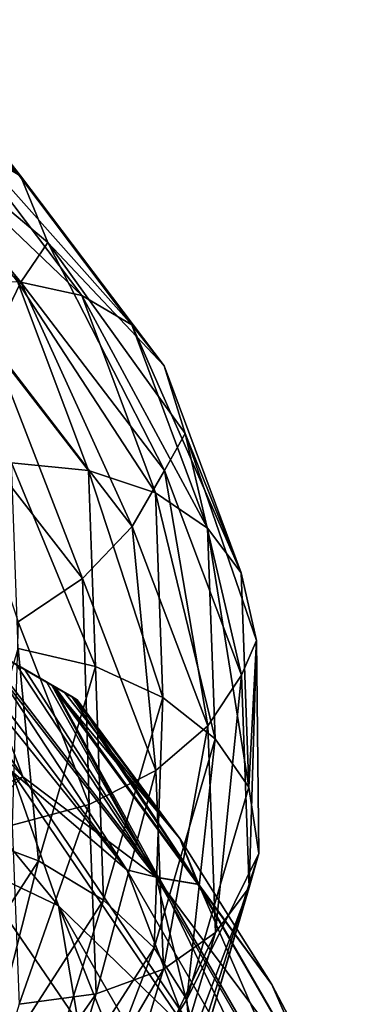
# Model space of a CAD drawing. Header units: metres. Extents: x -40 to 117, y -433 to 89.
# Tile 286 of 656: x 16.61 to 19.83, y -59.19 to -49.64. Entities that reach past the tile are written whole.
import ezdxf

# ---------------------------------------------------------------- set-up
doc = ezdxf.new("R2010")
doc.units = ezdxf.units.M
doc.layers.add('solid_506114_24501146', color=7, linetype='CONTINUOUS')
doc.layers.add('solid_506114_24501146_02', color=7, linetype='CONTINUOUS')

msp = doc.modelspace()

# ---------------------------------------------------------------- linework, layer by layer
at = {"layer": 'solid_506114_24501146'}
for points in [[(17.164658, -56.238659, 318.742645), (3.335342, -48.254299, 318.742645), (3.335342, -48.254299, 336.208344)], [(17.135338, -56.221733, 318.47168), (3.364666, -48.271229, 318.47168), (3.335342, -48.254299, 318.742645)], [(17.164658, -56.238659, 318.742645), (17.135338, -56.221733, 318.47168), (3.335342, -48.254299, 318.742645)], [(17.164658, -56.238659, 336.208344), (3.335342, -48.254299, 336.208344), (3.388079, -48.284748, 336.763184)], [(17.164658, -56.238659, 336.208344), (17.164658, -56.238659, 318.742645), (3.335342, -48.254299, 336.208344)], [(17.041794, -56.167725, 318.191376), (3.458213, -48.325241, 318.191345), (3.364666, -48.271229, 318.47168)], [(17.135338, -56.221733, 318.47168), (17.041794, -56.167725, 318.191376), (3.364666, -48.271229, 318.47168)], [(17.111921, -56.20821, 336.763184), (3.388079, -48.284748, 336.763184), (3.552455, -48.37965, 337.325684)], [(17.111921, -56.20821, 336.763184), (17.164658, -56.238659, 336.208344), (3.388079, -48.284748, 336.763184)], [(16.918766, -56.096691, 317.969025), (3.581235, -48.396267, 317.968994), (3.458213, -48.325241, 318.191345)], [(17.041794, -56.167725, 318.191376), (16.918766, -56.096691, 317.969025), (3.458213, -48.325241, 318.191345)], [(16.947544, -56.113308, 337.325684), (3.552455, -48.37965, 337.325684), (3.567774, -48.388493, 337.363647)], [(16.947544, -56.113308, 337.325684), (17.111921, -56.20821, 336.763184), (3.552455, -48.37965, 337.325684)], [(16.932226, -56.104465, 337.363647), (3.567774, -48.388493, 337.363647), (3.84762, -48.550064, 337.901031)], [(16.932226, -56.104465, 337.363647), (16.947544, -56.113308, 337.325684), (3.567774, -48.388493, 337.363647)], [(16.865589, -56.06599, 317.892548), (3.63441, -48.426968, 317.892548), (3.581235, -48.396267, 317.968994)], [(16.918766, -56.096691, 317.969025), (16.865589, -56.06599, 317.892548), (3.581235, -48.396267, 317.968994)], [(16.865589, -56.06599, 317.892548), (16.574944, -55.898186, 317.571838), (3.63441, -48.426968, 317.892548)], [(16.65238, -55.942894, 337.901031), (3.84762, -48.550064, 337.901031), (4.306782, -48.815163, 338.488617)], [(16.65238, -55.942894, 337.901031), (16.932226, -56.104465, 337.363647), (3.84762, -48.550064, 337.901031)]]:
    msp.add_3dface(points, dxfattribs=at)
at = {"layer": 'solid_506114_24501146_02'}
for points in [[(17.143551, -48.230339, 913.527588), (16.845982, -48.512077, 914.095276), (15.07518, -50.49157, 911.711243)], [(15.341471, -50.259682, 911.11676), (17.143551, -48.230339, 913.527588), (15.07518, -50.49157, 911.711243)], [(15.863836, -49.497654, 911.053406), (17.143551, -48.230339, 913.527588), (15.341471, -50.259682, 911.11676)], [(16.845982, -48.512077, 914.095276), (16.38579, -48.674187, 914.631958), (14.663363, -50.582306, 912.294312)], [(15.07518, -50.49157, 911.711243), (16.845982, -48.512077, 914.095276), (14.663363, -50.582306, 912.294312)], [(16.65238, -55.942894, 337.901031), (4.306782, -48.815163, 338.488617), (16.193218, -55.677799, 338.488617)], [(14.368992, -49.214844, 943.875977), (14.624224, -49.554714, 944.502197), (16.614756, -51.157642, 941.908752)], [(16.324785, -50.790035, 941.325012), (14.368992, -49.214844, 943.875977), (16.614756, -51.157642, 941.908752)], [(16.614756, -51.157642, 941.908752), (14.624224, -49.554714, 944.502197), (14.947579, -50.182678, 944.812378)], [(14.947579, -50.182678, 944.812378), (14.625812, -50.605053, 945.525696), (16.61656, -52.19022, 942.920959)], [(16.881065, -51.806412, 942.191528), (14.947579, -50.182678, 944.812378), (16.61656, -52.19022, 942.920959)], [(16.614756, -51.157642, 941.908752), (14.947579, -50.182678, 944.812378), (16.881065, -51.806412, 942.191528)], [(15.302501, -50.500641, 940.257263), (15.877458, -50.56216, 940.757629), (17.209747, -52.320412, 938.062927)], [(16.586546, -52.1838, 937.646912), (15.302501, -50.500641, 940.257263), (17.209747, -52.320412, 938.062927)], [(15.877458, -50.56216, 940.757629), (16.324785, -50.790035, 941.325012), (17.694611, -52.603153, 938.562256)], [(17.209747, -52.320412, 938.062927), (15.877458, -50.56216, 940.757629), (17.694611, -52.603153, 938.562256)], [(16.61656, -52.19022, 942.920959), (14.625812, -50.605053, 945.525696), (16.328136, -52.781601, 943.277222)], [(16.324785, -50.790035, 941.325012), (16.614756, -51.157642, 941.908752), (18.008913, -53.00201, 939.09906)], [(17.694611, -52.603153, 938.562256), (16.324785, -50.790035, 941.325012), (18.008913, -53.00201, 939.09906)], [(18.008913, -53.00201, 939.09906), (16.614756, -51.157642, 941.908752), (16.881065, -51.806412, 942.191528)], [(16.881065, -51.806412, 942.191528), (16.61656, -52.19022, 942.920959), (18.010868, -54.01535, 940.098267)], [(18.213068, -53.656738, 939.370605), (16.881065, -51.806412, 942.191528), (18.010868, -54.01535, 940.098267)], [(18.008913, -53.00201, 939.09906), (16.881065, -51.806412, 942.191528), (18.213068, -53.656738, 939.370605)], [(15.86914, -52.206154, 937.348328), (16.586546, -52.1838, 937.646912), (17.274624, -54.016273, 934.916687)], [(16.527458, -53.942398, 934.718079), (15.86914, -52.206154, 937.348328), (17.274624, -54.016273, 934.916687)], [(16.61656, -52.19022, 942.920959), (16.328136, -52.781601, 943.277222), (17.698244, -54.558121, 940.48999)], [(16.586546, -52.1838, 937.646912), (17.209747, -52.320412, 938.062927), (17.923679, -54.233299, 935.24353)], [(17.274624, -54.016273, 934.916687), (16.586546, -52.1838, 937.646912), (17.923679, -54.233299, 935.24353)], [(18.010868, -54.01535, 940.098267), (16.61656, -52.19022, 942.920959), (17.698244, -54.558121, 940.48999)], [(17.209747, -52.320412, 938.062927), (17.694611, -52.603153, 938.562256), (18.428656, -54.574883, 935.670959)], [(17.923679, -54.233299, 935.24353), (17.209747, -52.320412, 938.062927), (18.428656, -54.574883, 935.670959)], [(17.694611, -52.603153, 938.562256), (18.008913, -53.00201, 939.09906), (18.755999, -55.007355, 936.157959)], [(18.428656, -54.574883, 935.670959), (17.694611, -52.603153, 938.562256), (18.755999, -55.007355, 936.157959)], [(16.328136, -52.781601, 943.277222), (15.882092, -53.354107, 943.494324), (17.214771, -55.062176, 940.766479)], [(17.698244, -54.558121, 940.48999), (16.328136, -52.781601, 943.277222), (17.214771, -55.062176, 940.766479)], [(18.755999, -55.007355, 936.157959), (18.008913, -53.00201, 939.09906), (18.213068, -53.656738, 939.370605)], [(17.214771, -55.062176, 940.766479), (15.882092, -53.354107, 943.494324), (16.592657, -55.481136, 940.898254)], [(18.213068, -53.656738, 939.370605), (18.010868, -54.01535, 940.098267), (18.758036, -56.000561, 937.143127)], [(18.903938, -55.663113, 936.419983), (18.213068, -53.656738, 939.370605), (18.758036, -56.000561, 937.143127)], [(18.755999, -55.007355, 936.157959), (18.213068, -53.656738, 939.370605), (18.903938, -55.663113, 936.419983)], [(16.527458, -53.942398, 934.718079), (17.274624, -54.016273, 934.916687), (17.343277, -55.915756, 932.149658)], [(16.593142, -55.742847, 932.052673), (16.527458, -53.942398, 934.718079), (17.343277, -55.915756, 932.149658)], [(17.274624, -54.016273, 934.916687), (17.923679, -54.233299, 935.24353), (17.994911, -56.215588, 932.385986)], [(17.343277, -55.915756, 932.149658), (17.274624, -54.016273, 934.916687), (17.994911, -56.215588, 932.385986)], [(18.010868, -54.01535, 940.098267), (17.698244, -54.558121, 940.48999), (18.432442, -56.49155, 937.572083)], [(18.758036, -56.000561, 937.143127), (18.010868, -54.01535, 940.098267), (18.432442, -56.49155, 937.572083)], [(17.923679, -54.233299, 935.24353), (18.428656, -54.574883, 935.670959), (18.501894, -56.617813, 932.740234)], [(17.994911, -56.215588, 932.385986), (17.923679, -54.233299, 935.24353), (18.501894, -56.617813, 932.740234)], [(17.698244, -54.558121, 940.48999), (17.214771, -55.062176, 940.766479), (17.928913, -56.922558, 937.911011)], [(18.432442, -56.49155, 937.572083), (17.698244, -54.558121, 940.48999), (17.928913, -56.922558, 937.911011)], [(18.428656, -54.574883, 935.670959), (18.755999, -55.007355, 936.157959), (18.830538, -57.085011, 933.176514)], [(18.501894, -56.617813, 932.740234), (18.428656, -54.574883, 935.670959), (18.830538, -57.085011, 933.176514)], [(14.65399, -54.789124, 316.621307), (16.63608, -56.986507, 316.621307), (12.473489, -58.628899, 312.378693)], [(15.507595, -55.281952, 316.91629), (16.63608, -56.986507, 316.621307), (14.65399, -54.789124, 316.621307)], [(17.214771, -55.062176, 940.766479), (16.592657, -55.481136, 940.898254), (17.280991, -57.252365, 938.126526)], [(17.928913, -56.922558, 937.911011), (17.214771, -55.062176, 940.766479), (17.280991, -57.252365, 938.126526)], [(18.830538, -57.085011, 933.176514), (18.755999, -55.007355, 936.157959), (18.903938, -55.663113, 936.419983)], [(16.137239, -55.645477, 317.242004), (16.63608, -56.986507, 316.621307), (15.507595, -55.281952, 316.91629)], [(15.828532, -55.467247, 338.768433), (15.577669, -55.322411, 338.895752), (17.645811, -57.888683, 338.896912)], [(16.527483, -56.929325, 339.220978), (17.645811, -57.888683, 338.896912), (15.577669, -55.322411, 338.895752)], [(15.828532, -55.467247, 338.768433), (17.645811, -57.888683, 338.896912), (16.193218, -55.677799, 338.488617)], [(17.280991, -57.252365, 938.126526), (16.592657, -55.481136, 940.898254), (16.534424, -57.452778, 938.199951)], [(14.828182, -55.617859, 339.428619), (16.118193, -57.824459, 339.5), (16.981445, -58.237709, 339.428619)], [(14.828182, -55.617859, 339.428619), (16.981445, -58.237709, 339.428619), (16.527483, -56.929325, 339.220978)], [(17.929457, -57.958633, 317.241974), (16.63608, -56.986507, 316.621307), (16.137239, -55.645477, 317.242004)], [(17.929457, -57.958633, 317.241974), (16.137239, -55.645477, 317.242004), (16.574944, -55.898186, 317.571838)], [(16.062052, -57.52737, 929.430969), (16.593142, -55.742847, 932.052673), (16.788179, -57.798569, 929.428345)], [(17.645811, -57.888683, 338.896912), (17.957977, -57.964352, 338.488617), (16.193218, -55.677799, 338.488617)], [(16.65238, -55.942894, 337.901031), (16.193218, -55.677799, 338.488617), (17.957977, -57.964352, 338.488617)], [(16.593142, -55.742847, 932.052673), (17.343277, -55.915756, 932.149658), (16.788179, -57.798569, 929.428345)], [(18.903938, -55.663113, 936.419983), (18.758036, -56.000561, 937.143127), (18.832582, -58.057808, 934.147095)], [(18.830538, -57.085011, 933.176514), (18.903938, -55.663113, 936.419983), (18.926153, -57.729633, 933.442566)], [(18.926153, -57.729633, 933.442566), (18.903938, -55.663113, 936.419983), (18.832582, -58.057808, 934.147095)], [(17.929457, -57.958633, 317.241974), (16.574944, -55.898186, 317.571838), (16.865589, -56.06599, 317.892548)], [(16.788179, -57.798569, 929.428345), (17.343277, -55.915756, 932.149658), (17.418957, -58.180611, 929.575867)], [(17.343277, -55.915756, 932.149658), (17.994911, -56.215588, 932.385986), (17.418957, -58.180611, 929.575867)], [(16.65238, -55.942894, 337.901031), (17.957977, -57.964352, 338.488617), (16.932226, -56.104465, 337.363647)], [(18.758036, -56.000561, 937.143127), (18.432442, -56.49155, 937.572083), (18.505693, -58.495663, 934.613831)], [(18.832582, -58.057808, 934.147095), (18.758036, -56.000561, 937.143127), (18.505693, -58.495663, 934.613831)], [(17.929457, -57.958633, 317.241974), (16.865589, -56.06599, 317.892548), (16.918766, -56.096691, 317.969025)], [(18.161165, -57.583397, 318.742645), (16.918766, -56.096691, 317.969025), (17.041794, -56.167725, 318.191376)], [(18.334501, -58.026752, 317.966187), (16.918766, -56.096691, 317.969025), (18.161165, -57.583397, 318.742645)], [(18.334501, -58.026752, 317.966187), (17.929457, -57.958633, 317.241974), (16.918766, -56.096691, 317.969025)], [(18.343245, -58.028969, 337.36438), (16.932226, -56.104465, 337.363647), (17.957977, -57.964352, 338.488617)], [(18.343245, -58.028969, 337.36438), (16.947544, -56.113308, 337.325684), (16.932226, -56.104465, 337.363647)], [(18.343245, -58.028969, 337.36438), (17.111921, -56.20821, 336.763184), (16.947544, -56.113308, 337.325684)], [(18.161165, -57.583397, 318.742645), (17.041794, -56.167725, 318.191376), (17.135338, -56.221733, 318.47168)], [(18.343245, -58.028969, 337.36438), (17.164658, -56.238659, 336.208344), (17.111921, -56.20821, 336.763184)], [(18.161165, -57.583397, 318.742645), (17.135338, -56.221733, 318.47168), (17.164658, -56.238659, 318.742645)], [(17.418957, -58.180611, 929.575867), (17.994911, -56.215588, 932.385986), (17.909714, -58.643089, 929.858337)], [(17.994911, -56.215588, 932.385986), (18.501894, -56.617813, 932.740234), (17.909714, -58.643089, 929.858337)], [(18.161165, -57.583397, 336.208344), (17.164658, -56.238659, 318.742645), (17.164658, -56.238659, 336.208344)], [(18.161165, -57.583397, 336.208344), (18.161165, -57.583397, 318.742645), (17.164658, -56.238659, 318.742645)], [(18.343245, -58.028969, 337.36438), (18.161165, -57.583397, 336.208344), (17.164658, -56.238659, 336.208344)], [(18.432442, -56.49155, 937.572083), (17.928913, -56.922558, 937.911011), (18.000164, -58.851631, 935.016052)], [(18.505693, -58.495663, 934.613831), (18.432442, -56.49155, 937.572083), (18.000164, -58.851631, 935.016052)], [(17.909714, -58.643089, 929.858337), (18.501894, -56.617813, 932.740234), (18.227839, -59.144833, 930.244934)], [(18.501894, -56.617813, 932.740234), (18.830538, -57.085011, 933.176514), (18.227839, -59.144833, 930.244934)], [(16.63608, -56.986507, 316.621307), (13.469472, -59.828316, 312.378693), (12.473489, -58.628899, 312.378693)], [(16.63608, -56.986507, 316.621307), (18.291603, -59.439342, 316.621307), (13.469472, -59.828316, 312.378693)], [(16.527483, -56.929325, 339.220978), (18.24828, -59.464325, 339.220978), (17.645811, -57.888683, 338.896912)], [(16.981445, -58.237709, 339.428619), (18.24828, -59.464325, 339.220978), (16.527483, -56.929325, 339.220978)], [(17.929457, -57.958633, 317.241974), (18.291603, -59.439342, 316.621307), (16.63608, -56.986507, 316.621307)], [(17.928913, -56.922558, 937.911011), (17.280991, -57.252365, 938.126526), (17.349667, -59.089779, 935.316467)], [(18.000164, -58.851631, 935.016052), (17.928913, -56.922558, 937.911011), (17.349667, -59.089779, 935.316467)], [(18.227839, -59.144833, 930.244934), (18.830538, -57.085011, 933.176514), (18.926153, -57.729633, 933.442566)], [(17.280991, -57.252365, 938.126526), (16.534424, -57.452778, 938.199951), (16.600134, -59.188351, 935.490356)], [(17.349667, -59.089779, 935.316467), (17.280991, -57.252365, 938.126526), (16.600134, -59.188351, 935.490356)], [(16.062052, -57.52737, 929.430969), (16.788179, -57.798569, 929.428345), (15.631631, -59.580189, 926.833801)], [(18.343245, -58.028969, 337.36438), (19.052559, -59, 336.208344), (18.161165, -57.583397, 336.208344)], [(18.161165, -57.583397, 336.208344), (19.052559, -59, 336.208344), (18.161165, -57.583397, 318.742645)], [(18.334501, -58.026752, 317.966187), (18.161165, -57.583397, 318.742645), (19.052559, -59, 318.742645)], [(19.052559, -59, 336.208344), (19.052559, -59, 318.742645), (18.161165, -57.583397, 318.742645)], [(18.227839, -59.144833, 930.244934), (18.926153, -57.729633, 933.442566), (18.277185, -59.77803, 930.512634)], [(18.926153, -57.729633, 933.442566), (18.832582, -58.057808, 934.147095), (18.229816, -60.097569, 931.201111)], [(18.277185, -59.77803, 930.512634), (18.926153, -57.729633, 933.442566), (18.229816, -60.097569, 931.201111)], [(16.118193, -57.824459, 339.5), (15.162356, -58.54998, 339.5), (17.008089, -61.530945, 339.5)], [(15.631631, -59.580189, 926.833801), (16.788179, -57.798569, 929.428345), (16.218954, -60.040836, 926.897583)], [(17.17313, -59.364048, 339.5), (16.118193, -57.824459, 339.5), (17.008089, -61.530945, 339.5)], [(16.981445, -58.237709, 339.428619), (16.118193, -57.824459, 339.5), (17.17313, -59.364048, 339.5)], [(16.788179, -57.798569, 929.428345), (17.418957, -58.180611, 929.575867), (16.218954, -60.040836, 926.897583)], [(17.645811, -57.888683, 338.896912), (19.311609, -60.77393, 338.896912), (17.957977, -57.964352, 338.488617)], [(18.24828, -59.464325, 339.220978), (19.311609, -60.77393, 338.896912), (17.645811, -57.888683, 338.896912)], [(14.724185, -57.991737, 370.5), (16.658913, -60.863228, 370.5), (15.162356, -58.54998, 339.5)], [(16.06653, -60.525047, 375.975433), (16.658913, -60.863228, 370.5), (14.724185, -57.991737, 370.5)], [(18.334501, -58.026752, 317.966187), (19.536388, -60.108479, 317.966187), (17.929457, -57.958633, 317.241974)], [(19.536388, -60.108479, 317.966187), (19.392847, -60.493298, 317.241974), (17.929457, -57.958633, 317.241974)], [(17.929457, -57.958633, 317.241974), (19.392847, -60.493298, 317.241974), (18.291603, -59.439342, 316.621307)], [(19.311609, -60.77393, 338.896912), (19.402166, -60.465759, 338.488617), (17.957977, -57.964352, 338.488617)], [(18.343245, -58.028969, 337.36438), (17.957977, -57.964352, 338.488617), (19.402166, -60.465759, 338.488617)], [(18.334501, -58.026752, 317.966187), (19.052559, -59, 318.742645), (19.536388, -60.108479, 317.966187)], [(18.343245, -58.028969, 337.36438), (19.538839, -60.099796, 337.36438), (19.052559, -59, 336.208344)], [(18.343245, -58.028969, 337.36438), (19.402166, -60.465759, 338.488617), (19.538839, -60.099796, 337.36438)], [(18.832582, -58.057808, 934.147095), (18.505693, -58.495663, 934.613831), (17.913391, -60.482773, 931.704651)], [(18.229816, -60.097569, 931.201111), (18.832582, -58.057808, 934.147095), (17.913391, -60.482773, 931.704651)], [(16.218954, -60.040836, 926.897583), (17.418957, -58.180611, 929.575867), (16.675903, -60.56094, 927.112427)], [(17.418957, -58.180611, 929.575867), (17.909714, -58.643089, 929.858337), (16.675903, -60.56094, 927.112427)], [(16.981445, -58.237709, 339.428619), (17.17313, -59.364048, 339.5), (18.081375, -60.99424, 339.5)], [(16.981445, -58.237709, 339.428619), (18.081375, -60.99424, 339.5), (18.677059, -61.174557, 339.428619)], [(16.981445, -58.237709, 339.428619), (18.677059, -61.174557, 339.428619), (18.24828, -59.464325, 339.220978)], [(18.505693, -58.495663, 934.613831), (18.000164, -58.851631, 935.016052), (17.424042, -60.764332, 932.168884)], [(17.913391, -60.482773, 931.704651), (18.505693, -58.495663, 934.613831), (17.424042, -60.764332, 932.168884)], [(16.658913, -60.863228, 370.5), (17.008089, -61.530945, 339.5), (15.162356, -58.54998, 339.5)], [(16.675903, -60.56094, 927.112427), (17.909714, -58.643089, 929.858337), (16.972111, -61.095741, 927.452026)], [(17.909714, -58.643089, 929.858337), (18.227839, -59.144833, 930.244934), (16.972111, -61.095741, 927.452026)], [(18.000164, -58.851631, 935.016052), (17.349667, -59.089779, 935.316467), (16.794365, -60.911552, 932.55249)], [(17.424042, -60.764332, 932.168884), (18.000164, -58.851631, 935.016052), (16.794365, -60.911552, 932.55249)], [(17.349667, -59.089779, 935.316467), (16.600134, -59.188351, 935.490356), (16.068821, -60.909061, 932.824768)], [(16.794365, -60.911552, 932.55249), (17.349667, -59.089779, 935.316467), (16.068821, -60.909061, 932.824768)], [(19.538839, -60.099796, 337.36438), (19.833677, -60.48027, 336.208344), (19.052559, -59, 336.208344)], [(19.052559, -59, 336.208344), (19.833677, -60.48027, 336.208344), (19.052559, -59, 318.742645)], [(19.536388, -60.108479, 317.966187), (19.052559, -59, 318.742645), (19.833677, -60.48027, 318.742645)], [(19.833677, -60.48027, 336.208344), (19.833677, -60.48027, 318.742645), (19.052559, -59, 318.742645)], [(16.972111, -61.095741, 927.452026), (18.227839, -59.144833, 930.244934), (18.277185, -59.77803, 930.512634)]]:
    msp.add_3dface(points, dxfattribs=at)

doc.saveas('drawing.dxf')
